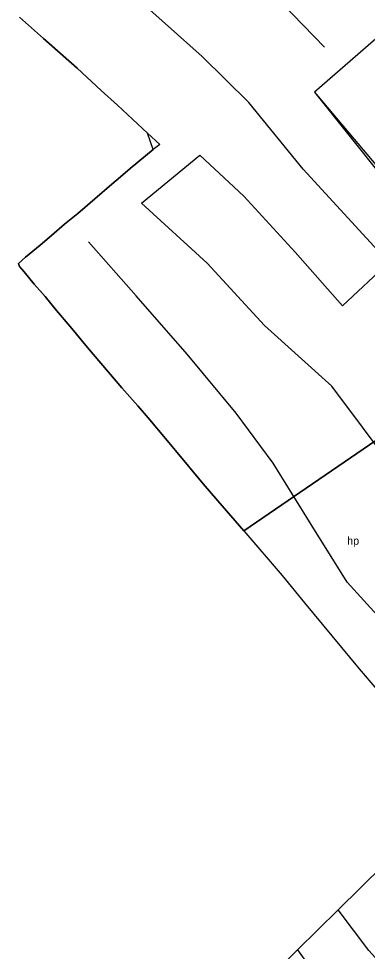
# Model space of a CAD drawing. Extents: x 154825 to 158680, y 370717 to 378075.
# Drawn here: x 156252.3 to 156295.9, y 376421.3 to 376537.9 of the extents above; entities that cross this region are included whole.
import ezdxf

# ---------------------------------------------------------------- set-up
doc = ezdxf.new("R2010")
doc.units = 0
for name, color, linetype in [('cultuurscheiding', 7, 'Continuous'), ('gebouw algemeen', 7, 'Continuous'), ('hoogtepunt', 7, 'Continuous'), ('hoogteverschillijn', 7, 'Continuous'), ('vlak_Grasland', 7, 'Continuous')]:
    doc.layers.add(name, color=color, linetype=linetype)

msp = doc.modelspace()

# ---------------------------------------------------------------- linework, layer by layer
at = {"layer": 'cultuurscheiding'}
for points in [[(156289.29, 376528.71), (156306.63, 376507)], [(156280.45, 376473.85), (156304.77, 376490.48)]]:
    msp.add_lwpolyline(points, dxfattribs=at)
at = {"layer": 'gebouw algemeen'}
msp.add_lwpolyline([(156326.95, 376519.51), (156306.23, 376543.45), (156289.29, 376528.71), (156311.19, 376502.76), (156319.5, 376510.43), (156328.15, 376517.91), (156330.86, 376514.77), (156335.61, 376518.89)], dxfattribs=at)
at = {"layer": 'hoogteverschillijn'}
for points in [[(156299.14, 376481.7), (156291.49, 376491.94), (156283.05, 376499.53), (156275.88, 376507.33), (156267.65, 376514.83), (156274.96, 376520.81), (156280.46, 376515.7), (156286.88, 376508.69), (156292.79, 376502), (156298.58, 376507.4), (156287.9, 376519.06), (156281.08, 376527.4), (156275.26, 376533.14), (156267.14, 376540.4)], [(156290.55, 376534.3), (156283.86, 376541.22)], [(156252.38, 376538.06), (156255.38, 376535.41), (156259.6, 376531.67), (156262.63, 376528.9), (156264.66, 376527.05), (156268.42, 376523.55), (156269.94, 376522.14), (156269.13, 376521.53), (156266.26, 376519.15), (156265.02, 376518.09), (156263.95, 376517.18), (156259.68, 376513.52), (156258.04, 376512.18), (156256.39, 376510.78), (156254.97, 376509.59), (156253.13, 376508.05), (156252.29, 376507.27), (156252.4, 376506.91), (156252.99, 376506.23), (156254.22, 376504.71), (156255.59, 376503.15), (156257.04, 376501.39), (156258.72, 376499.41), (156260.91, 376496.76), (156265.18, 376491.75), (156267.19, 376489.47), (156268.49, 376487.97), (156270.85, 376485.17), (156271.9, 376483.91), (156275.38, 376479.75), (156277.2, 376477.61), (156280.45, 376473.85), (156285.24, 376468.29), (156288.07, 376464.88), (156294.88, 376456.64), (156303.73, 376446.28)], [(156323.49, 376437.98), (156312.17, 376446.85), (156293.39, 376467.46), (156288.87, 376474.65), (156284.15, 376482.34), (156279.5, 376488.57), (156273.37, 376495.93), (156266.98, 376503.25), (156261.04, 376509.98)], [(156299.67, 376417.47), (156296.08, 376421.43), (156292.28, 376426.52), (156287.16, 376421.49), (156289.59, 376418.14)]]:
    msp.add_lwpolyline(points, dxfattribs=at)
at = {"layer": 'vlak_Grasland'}
for points in [[(156306.23, 376543.45), (156289.29, 376528.71), (156306.63, 376507)], [(156304.77, 376490.48), (156280.45, 376473.85), (156277.2, 376477.61), (156275.38, 376479.75), (156271.9, 376483.91), (156270.85, 376485.17), (156268.49, 376487.97), (156267.19, 376489.47), (156265.18, 376491.75), (156260.91, 376496.76), (156258.72, 376499.41), (156257.04, 376501.39), (156255.59, 376503.15), (156254.22, 376504.71), (156252.99, 376506.23), (156252.4, 376506.91), (156252.29, 376507.27), (156253.13, 376508.05), (156254.97, 376509.59), (156256.39, 376510.78), (156258.04, 376512.18), (156259.68, 376513.52), (156263.95, 376517.18), (156265.02, 376518.09), (156266.26, 376519.15), (156269.13, 376521.53), (156268.42, 376523.55), (156264.66, 376527.05), (156262.63, 376528.9), (156259.6, 376531.67), (156255.38, 376535.41), (156252.38, 376538.06)], [(156281.96, 376416.22), (156287.16, 376421.49), (156292.28, 376426.52), (156297.99, 376432.13), (156303.12, 376437.17), (156307.32, 376441.96), (156321.22, 376426.59), (156335.4, 376438.96), (156335.94, 376438.18), (156335.18, 376437.29), (156327.67, 376431.29), (156323.96, 376428.21), (156320.7, 376425.26), (156320.25, 376425.3), (156319.15, 376424.4), (156314.55, 376420.39)]]:
    msp.add_lwpolyline(points, dxfattribs=at)

# ---------------------------------------------------------------- texts
at = {"layer": 'hoogtepunt'}
msp.add_text('hp', height=1, dxfattribs=at).set_placement((156293.39, 376472.13))

doc.saveas('drawing.dxf')
